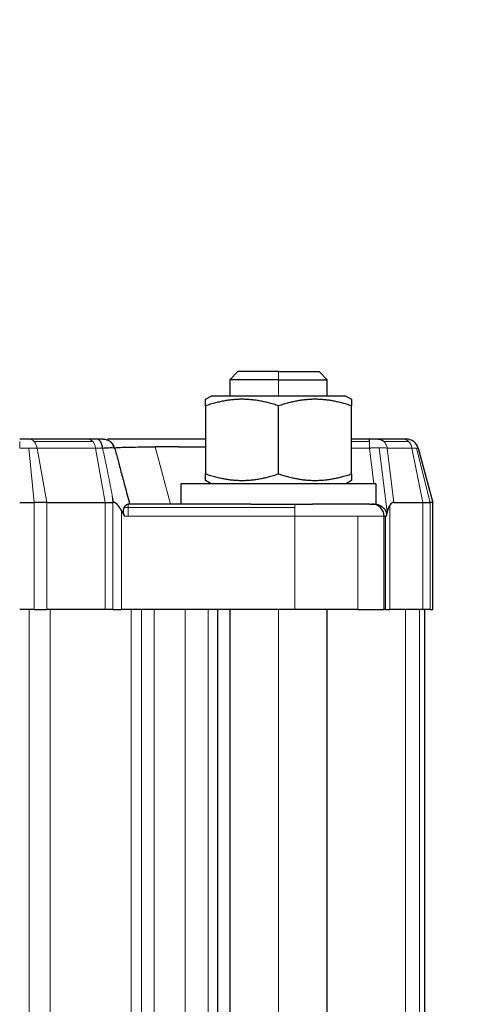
# Model space of a CAD drawing. Header units: inches. Extents: x 0 to 20790, y -12 to 14700.
# Tile 318 of 436: x 9139 to 9194, y 11634 to 11756. Entities that reach past the tile are written whole.
import ezdxf

# ---------------------------------------------------------------- set-up
doc = ezdxf.new("R2010")
doc.units = ezdxf.units.IN
doc.layers.add('1', color=7, linetype='Continuous', true_color=0xffffff)
doc.layers.add('254', color=7, linetype='Continuous', true_color=0xffffff)
doc.styles.add('latin_extended', font='simplex.shx')
doc.dimstyles.get("Standard").update_dxf_attribs({"dimtxt": 0.18, "dimasz": 0.18, "dimexe": 0.18, "dimexo": 0.0625, "dimgap": 0.09, "dimtad": 0, "dimtih": 1, "dimtoh": 1, "dimdec": 4, "dimzin": 0, "dimdsep": 46, "dimtxsty": 'Standard', "dimcen": 0.09, "dimadec": 0, "dimazin": 0, "dimtfac": 1, "dimtdec": 4, "dimtofl": 0, "dimtmove": 0, "dimatfit": 3, "dimfxl": 1, "dimtolj": 1, "dimtzin": 0, "dimarcsym": 0})

# ---------------------------------------------------------------- blocks, each defined once
blk = doc.blocks.new('_U3')
at = {"layer": '254', "color": 3, "linetype": 'Continuous', "lineweight": 13, "transparency": 16777216}
for p, q in [((8941.98, 11480.96), (8941.98, 12953.96)), ((11385.03, 10066.36), (11385.03, 12953.96)), ((9064.48, 12918.96), (11262.53, 12918.96))]:
    blk.add_line(p, q, dxfattribs=at)
at = {"layer": '254', "color": 3, "transparency": 16777216}
for points in [[(9064.48, 12939.38), (9064.48, 12898.55), (8941.98, 12918.96)], [(11262.53, 12898.55), (11262.53, 12939.38), (11385.03, 12918.96)]]:
    blk.add_solid(points, dxfattribs=at)
at = {"layer": 'Defpoints', "color": 0, "transparency": 16777216}
for p in [(11385.03, 12918.96), (8941.98, 11445.96), (11385.03, 10031.36)]:
    blk.add_point(p, dxfattribs=at)
at = {"layer": '254', "color": 2, "lineweight": 13, "transparency": 16777216, "insert": (9947.67, 13102.71), "char_height": 122.5, "attachment_point": 1, "style": 'latin_extended'}
blk.add_mtext('\\A1;2443', dxfattribs=at)

msp = doc.modelspace()

# ---------------------------------------------------------------- linework, layer by layer
at = {"layer": '1', "color": 2, "linetype": 'Continuous', "lineweight": 25}
for p, q in [((9165.978, 11712.263), (9164.978, 11711.263)), ((9164.978, 11711.263), (9164.978, 11709.263)), ((9170.978, 11711.263), (9164.978, 11711.263)), ((9170.978, 11712.263), (9165.978, 11712.263)), ((9170.978, 11712.263), (9175.978, 11712.263)), ((9170.978, 11711.263), (9176.978, 11711.263)), ((9176.978, 11711.263), (9175.978, 11712.263)), ((9176.978, 11709.263), (9176.978, 11711.263)), ((9161.976, 11708.858), (9162.678, 11709.263)), ((9179.278, 11709.263), (9162.678, 11709.263)), ((9179.278, 11709.263), (9179.981, 11708.858)), ((9161.976, 11708.054), (9161.976, 11699.673)), ((9170.978, 11699.673), (9170.978, 11708.054)), ((9179.981, 11699.673), (9179.981, 11708.054)), ((9140.241, 11703.963), (9139.068, 11703.963)), ((9147.463, 11703.963), (9140.241, 11703.963)), ((9148.584, 11703.963), (9147.463, 11703.963)), ((9182.173, 11703.963), (9179.981, 11703.963)), ((9182.173, 11703.653), (9182.173, 11703.963)), ((9186.314, 11703.963), (9183.273, 11703.963)), ((9186.737, 11703.963), (9186.314, 11703.963)), ((9188.186, 11702.851), (9189.978, 11696.163)), ((9182.978, 11698.463), (9158.978, 11698.463)), ((9158.978, 11695.963), (9158.978, 11698.463)), ((9162.678, 11698.463), (9161.976, 11698.869)), ((9179.981, 11698.869), (9179.278, 11698.463)), ((9182.978, 11698.463), (9182.978, 11695.963)), ((9139.068, 11696.163), (9140.853, 11696.163)), ((9142.402, 11696.163), (9140.853, 11696.163)), ((9142.402, 11696.163), (9149.624, 11696.163)), ((9149.624, 11696.163), (9150.554, 11696.163)), ((9150.631, 11696.163), (9150.554, 11696.163)), ((9167.55, 11695.963), (9152.438, 11695.963)), ((9167.55, 11695.963), (9175.173, 11695.963)), ((9182.221, 11695.963), (9175.173, 11695.963)), ((9182.221, 11695.963), (9182.978, 11695.963)), ((9185.197, 11696.163), (9188.775, 11696.163)), ((9188.775, 11696.163), (9189.668, 11696.163)), ((9189.978, 11696.163), (9189.668, 11696.163)), ((9189.978, 11682.963), (9189.978, 11696.163)), ((9183.978, 11682.963), (9183.978, 11694.463)), ((9140.853, 11682.963), (9139.068, 11682.963)), ((9140.853, 11682.963), (9142.402, 11682.963)), ((9149.624, 11682.963), (9142.402, 11682.963)), ((9150.554, 11682.963), (9149.624, 11682.963)), ((9150.554, 11682.963), (9151.625, 11682.963)), ((9172.978, 11682.963), (9151.625, 11682.963)), ((9163.478, 11555.963), (9163.478, 11682.963)), ((9164.978, 11682.962), (9164.978, 11555.965)), ((9180.756, 11682.963), (9172.978, 11682.963)), ((9176.978, 11555.965), (9176.978, 11682.962)), ((9180.756, 11682.963), (9183.978, 11682.963)), ((9184.165, 11682.963), (9183.978, 11682.963)), ((9184.165, 11682.963), (9184.701, 11682.963)), ((9188.775, 11682.963), (9184.701, 11682.963)), ((9189.668, 11682.963), (9188.775, 11682.963)), ((9188.978, 11682.963), (9188.978, 11555.963)), ((9189.668, 11682.963), (9189.978, 11682.963))]:
    msp.add_line(p, q, dxfattribs=at)
at = {"layer": '1', "color": 110, "linetype": 'Continuous', "lineweight": 13}
for p, q in [((9170.978, 11712.263), (9170.978, 11711.263)), ((9170.978, 11709.263), (9170.978, 11711.263)), ((9139.068, 11702.851), (9139.068, 11703.653)), ((9140.213, 11702.851), (9139.068, 11702.851)), ((9140.213, 11702.851), (9141.207, 11702.851)), ((9140.853, 11696.163), (9140.213, 11702.851)), ((9140.85, 11703.653), (9148.072, 11703.653)), ((9141.207, 11702.851), (9148.429, 11702.851)), ((9141.207, 11702.851), (9142.402, 11696.163)), ((9149.29, 11702.851), (9148.429, 11702.851)), ((9148.429, 11702.851), (9149.624, 11696.163)), ((9155.762, 11702.994), (9157.646, 11695.963)), ((9179.981, 11703.653), (9182.173, 11703.653)), ((9179.981, 11702.851), (9182.173, 11702.851)), ((9182.173, 11702.851), (9182.714, 11698.463)), ((9184.357, 11694.953), (9183.38, 11702.887)), ((9183.966, 11703.653), (9187.007, 11703.653)), ((9184.373, 11702.851), (9187.414, 11702.851)), ((9184.373, 11702.851), (9185.197, 11696.163)), ((9187.987, 11702.851), (9187.414, 11702.851)), ((9187.414, 11702.851), (9188.775, 11696.163)), ((9187.987, 11702.851), (9188.186, 11702.851)), ((9189.668, 11696.163), (9187.987, 11702.851)), ((9150.554, 11696.163), (9150.47, 11697.039)), ((9140.853, 11696.163), (9140.853, 11682.963)), ((9142.402, 11682.963), (9142.402, 11696.163)), ((9149.624, 11696.163), (9149.624, 11682.963)), ((9150.554, 11696.163), (9150.554, 11682.963)), ((9152.438, 11695.524), (9151.943, 11695.524)), ((9152.438, 11695.963), (9152.438, 11695.524)), ((9152.438, 11695.524), (9172.978, 11695.524)), ((9152.438, 11694.463), (9152.438, 11695.524)), ((9172.978, 11695.524), (9172.978, 11695.963)), ((9172.978, 11695.524), (9172.978, 11694.463)), ((9182.978, 11696.314), (9183.025, 11695.936)), ((9184.701, 11682.963), (9184.701, 11695.825)), ((9188.775, 11682.963), (9188.775, 11696.163)), ((9189.668, 11696.163), (9189.668, 11682.963)), ((9151.625, 11682.963), (9151.625, 11695.135)), ((9151.981, 11694.463), (9152.438, 11694.463)), ((9152.438, 11694.463), (9172.978, 11694.463)), ((9172.978, 11694.463), (9180.756, 11694.463)), ((9172.978, 11694.463), (9172.978, 11682.963)), ((9180.756, 11694.463), (9180.756, 11682.963)), ((9183.978, 11694.463), (9180.756, 11694.463)), ((9183.978, 11694.463), (9184.165, 11694.463)), ((9184.165, 11694.463), (9184.165, 11682.963)), ((9184.256, 11694.463), (9184.165, 11694.463)), ((9140.226, 11555.963), (9140.226, 11682.963)), ((9142.821, 11682.963), (9142.821, 11555.963)), ((9152.807, 11682.963), (9152.807, 11555.963)), ((9154.104, 11555.963), (9154.104, 11682.963)), ((9155.635, 11555.963), (9155.635, 11682.963)), ((9159.478, 11682.963), (9159.478, 11555.963)), ((9162.307, 11555.963), (9162.307, 11682.963)), ((9170.978, 11555.965), (9170.978, 11682.962)), ((9186.635, 11682.963), (9186.635, 11555.963)), ((9188.369, 11555.963), (9188.369, 11682.963))]:
    msp.add_line(p, q, dxfattribs=at)
at = {"layer": '1', "color": 2, "linetype": 'Continuous', "lineweight": 25}
for centre, start, end in [((9186.737, 11702.463), 52.5, 90), ((9186.737, 11702.463), 15, 52.5), ((9182.478, 11694.463), 45, 90), ((9182.478, 11694.463), 0, 45)]:
    msp.add_arc(centre, 1.5, start, end, dxfattribs=at)
at = {"layer": '1', "color": 110, "linetype": 'Continuous', "lineweight": 13}
for centre, major_axis, ratio, start_param, end_param in [((9140.241, 11702.463), (0, 1.5), 0.6667949, 5.6286868, 6.2831853), ((9147.463, 11702.463), (0, -1.5), 0.6667949, 2.4870942, 3.1415927), ((9186.314, 11702.463), (0, -1.5), 0.7592566, 2.4870942, 3.1415927), ((9140.241, 11702.463), (0, -1.5), 0.6667949, 1.8325957, 2.4870942), ((9147.463, 11702.463), (0, -1.5), 0.6667949, 1.8325957, 2.4870942), ((9186.314, 11702.463), (0, -1.5), 0.7592566, 1.8325957, 2.4870942)]:
    msp.add_ellipse(centre, major_axis=major_axis, ratio=ratio, start_param=start_param, end_param=end_param, dxfattribs=at)
at = {"layer": '1', "color": 2, "linetype": 'Continuous', "lineweight": 25}
msp.add_ellipse((9184.33, 11684.572), major_axis=(0.893, 11.59), ratio=0.1686542, start_param=0.0129914, end_param=0.2550427, dxfattribs=at)
for points, weights, degree in [([(9161.976, 11708.054), (9161.976, 11708.858), (9161.976, 11708.857)], [1, 1.07729320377, 1.07735022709], 2), ([(9170.978, 11708.054), (9166.477, 11709.554), (9161.976, 11708.054)], [1, 1.15470053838, 1], 2), ([(9179.981, 11708.054), (9175.479, 11709.554), (9170.978, 11708.054)], [1, 1.15470053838, 1], 2), ([(9179.981, 11708.858), (9179.981, 11708.054)], [1.07735026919, 1], 1), ([(9149.29, 11702.851), (9149.145, 11703.963), (9148.584, 11703.963)], [0.795987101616, 0.660239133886, 0.870087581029], 2), ([(9161.976, 11698.869), (9161.976, 11699.673)], [1.07735026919, 1], 1), ([(9161.976, 11699.673), (9166.477, 11698.172), (9170.978, 11699.673)], [1, 1.15470053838, 1], 2), ([(9170.978, 11699.673), (9175.479, 11698.172), (9179.981, 11699.673)], [1, 1.15470053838, 1], 2), ([(9179.981, 11699.673), (9179.981, 11698.869), (9179.981, 11698.869)], [1, 1.07729320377, 1.07735022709], 2)]:
    msp.add_rational_spline(points, weights, degree=degree, dxfattribs=at)
for points, knots in [([(9149.327, 11703.963), (9149.327, 11703.963), (9149.323, 11703.963), (9149.297, 11703.963), (9149.245, 11703.963), (9149.104, 11703.963), (9149.032, 11703.963), (9148.885, 11703.963), (9148.818, 11703.963), (9148.694, 11703.963), (9148.64, 11703.963), (9148.584, 11703.963)], [0, 0, 0, 0, 0.1024898, 0.1024898, 0.4491632, 0.4491632, 0.6967871, 0.6967871, 0.8736613, 0.8736613, 1, 1, 1, 1]), ([(9149.327, 11703.963), (9149.409, 11703.963), (9149.491, 11703.956), (9149.652, 11703.93), (9149.732, 11703.91), (9149.887, 11703.857), (9149.962, 11703.825), (9150.107, 11703.747), (9150.176, 11703.703), (9150.24, 11703.653)], [0, 0, 0, 0, 0.25, 0.25, 0.5, 0.5, 0.75, 0.75, 1, 1, 1, 1]), ([(9161.87, 11703.963), (9160.2, 11703.963), (9156.199, 11703.963), (9151.993, 11703.963), (9150.335, 11703.963), (9149.913, 11703.963)], [0, 0, 0, 0, 0.2851181, 0.7218617, 1, 1, 1, 1]), ([(9183.273, 11703.963), (9183.173, 11703.963), (9182.937, 11703.963), (9182.548, 11703.963), (9182.283, 11703.963), (9182.173, 11703.963)], [0, 0, 0, 0, 0.3659698, 0.7358208, 1, 1, 1, 1]), ([(9183.273, 11703.963), (9183.335, 11703.963), (9183.397, 11703.956), (9183.52, 11703.93), (9183.58, 11703.91), (9183.698, 11703.857), (9183.755, 11703.825), (9183.864, 11703.747), (9183.917, 11703.703), (9183.966, 11703.653)], [0, 0, 0, 0, 0.25, 0.25, 0.5, 0.5, 0.75, 0.75, 1, 1, 1, 1]), ([(9149.29, 11702.851), (9149.552, 11702.873), (9149.995, 11702.904), (9150.314, 11702.91), (9150.596, 11702.906), (9150.739, 11702.89), (9150.774, 11702.86), (9150.776, 11702.851)], [0, 0, 0, 0, 0.299997, 0.5449981, 0.5449981, 0.8879995, 1, 1, 1, 1]), ([(9150.776, 11702.851), (9150.72, 11703.062), (9150.565, 11703.359), (9150.327, 11703.587), (9150.24, 11703.653)], [0, 0, 0, 0, 0.6666656, 1, 1, 1, 1]), ([(9150.776, 11702.851), (9150.769, 11702.877), (9151.084, 11702.931), (9152.715, 11702.983), (9154.708, 11702.995), (9155.762, 11702.995)], [0, 0, 0, 0, 0.2788402, 0.6692164, 1, 1, 1, 1]), ([(9150.776, 11702.851), (9150.848, 11702.583), (9150.92, 11702.315), (9151.101, 11701.638), (9151.211, 11701.229), (9151.399, 11700.528), (9151.477, 11700.237), (9151.711, 11699.361), (9151.868, 11698.778), (9152.224, 11697.45), (9152.423, 11696.706), (9152.622, 11695.963)], [0, 0, 0, 0, 0.116466, 0.116466, 0.2943263, 0.2943263, 0.4213693, 0.4213693, 0.6754554, 0.6754554, 1, 1, 1, 1]), ([(9158.011, 11702.988), (9157.994, 11702.988), (9157.959, 11702.988), (9157.907, 11702.988), (9157.855, 11702.989), (9157.803, 11702.989), (9157.751, 11702.989), (9157.7, 11702.989), (9157.648, 11702.99), (9157.597, 11702.99), (9157.546, 11702.99), (9157.495, 11702.99), (9157.444, 11702.991), (9157.393, 11702.991), (9157.343, 11702.991), (9157.292, 11702.991), (9157.242, 11702.992), (9157.192, 11702.992), (9157.142, 11702.992), (9157.092, 11702.992), (9157.042, 11702.992), (9156.993, 11702.992), (9156.944, 11702.993), (9156.894, 11702.993), (9156.845, 11702.993), (9156.797, 11702.993), (9156.748, 11702.993), (9156.699, 11702.993), (9156.651, 11702.993), (9156.603, 11702.994), (9156.555, 11702.994), (9156.507, 11702.994), (9156.459, 11702.994), (9156.411, 11702.994), (9156.364, 11702.994), (9156.316, 11702.994), (9156.269, 11702.994), (9156.222, 11702.994), (9156.176, 11702.994), (9156.129, 11702.994), (9156.082, 11702.994), (9156.036, 11702.994), (9155.99, 11702.994), (9155.944, 11702.994), (9155.898, 11702.994), (9155.853, 11702.994), (9155.807, 11702.994), (9155.777, 11702.994), (9155.762, 11702.994)], [0, 0, 0, 0, 0.0217261, 0.0434521, 0.065178, 0.0869039, 0.1086299, 0.130356, 0.1520821, 0.1738085, 0.1955351, 0.217262, 0.2389892, 0.2607167, 0.2824447, 0.3041731, 0.325902, 0.3476315, 0.3693616, 0.3910923, 0.4128237, 0.4345558, 0.4562887, 0.4780224, 0.4997571, 0.5214926, 0.5432291, 0.5649666, 0.5867051, 0.6084448, 0.6301856, 0.6519276, 0.6736709, 0.6954154, 0.7171613, 0.7389086, 0.7606572, 0.7824074, 0.8041591, 0.8259123, 0.8476671, 0.8694236, 0.8911818, 0.9129418, 0.9347035, 0.9564671, 0.9782326, 1, 1, 1, 1]), ([(9161.934, 11702.949), (9161.918, 11702.949), (9161.882, 11702.949), (9161.825, 11702.95), (9161.763, 11702.951), (9161.701, 11702.951), (9161.639, 11702.952), (9161.578, 11702.953), (9161.516, 11702.954), (9161.455, 11702.954), (9161.394, 11702.955), (9161.333, 11702.956), (9161.272, 11702.957), (9161.212, 11702.957), (9161.151, 11702.958), (9161.091, 11702.959), (9161.031, 11702.96), (9160.971, 11702.96), (9160.911, 11702.961), (9160.851, 11702.962), (9160.791, 11702.962), (9160.732, 11702.963), (9160.673, 11702.964), (9160.613, 11702.964), (9160.554, 11702.965), (9160.496, 11702.966), (9160.437, 11702.966), (9160.378, 11702.967), (9160.32, 11702.968), (9160.262, 11702.968), (9160.203, 11702.969), (9160.145, 11702.969), (9160.088, 11702.97), (9160.03, 11702.971), (9159.973, 11702.971), (9159.915, 11702.972), (9159.858, 11702.972), (9159.801, 11702.973), (9159.744, 11702.974), (9159.688, 11702.974), (9159.631, 11702.975), (9159.575, 11702.975), (9159.518, 11702.976), (9159.462, 11702.976), (9159.406, 11702.977), (9159.351, 11702.977), (9159.295, 11702.978), (9159.24, 11702.978), (9159.184, 11702.979), (9159.129, 11702.979), (9159.074, 11702.98), (9159.02, 11702.98), (9158.965, 11702.981), (9158.911, 11702.981), (9158.856, 11702.982), (9158.802, 11702.982), (9158.748, 11702.983), (9158.695, 11702.983), (9158.641, 11702.983), (9158.588, 11702.984), (9158.534, 11702.984), (9158.481, 11702.985), (9158.428, 11702.985), (9158.376, 11702.985), (9158.323, 11702.986), (9158.271, 11702.986), (9158.218, 11702.986), (9158.166, 11702.987), (9158.114, 11702.987), (9158.063, 11702.987), (9158.028, 11702.988), (9158.011, 11702.988)], [0, 0, 0, 0, 0.0114583, 0.0263854, 0.0413003, 0.0562031, 0.0710936, 0.085972, 0.1008383, 0.1156925, 0.1305347, 0.1453648, 0.1601828, 0.1749889, 0.189783, 0.2045652, 0.2193355, 0.2340939, 0.2488404, 0.2635751, 0.278298, 0.2930091, 0.3077084, 0.3223961, 0.337072, 0.3517363, 0.3663889, 0.3810299, 0.3956593, 0.4102772, 0.4248835, 0.4394783, 0.4540617, 0.4686336, 0.483194, 0.4977431, 0.5122808, 0.5268071, 0.5413222, 0.5558259, 0.5703184, 0.5847997, 0.5992698, 0.6137287, 0.6281764, 0.642613, 0.6570386, 0.6714531, 0.6858565, 0.700249, 0.7146304, 0.729001, 0.7433606, 0.7577093, 0.7720472, 0.7863742, 0.8006904, 0.8149959, 0.8292906, 0.8435746, 0.857848, 0.8721106, 0.8863627, 0.9006041, 0.914835, 0.9290553, 0.9432651, 0.9574645, 0.9716534, 0.9858319, 1, 1, 1, 1]), ([(9151.035, 11695.963), (9151.031, 11695.967), (9151.022, 11695.975), (9151.009, 11695.987), (9150.996, 11695.998), (9150.984, 11696.009), (9150.971, 11696.019), (9150.958, 11696.029), (9150.945, 11696.039), (9150.932, 11696.048), (9150.92, 11696.057), (9150.907, 11696.066), (9150.895, 11696.074), (9150.882, 11696.082), (9150.87, 11696.09), (9150.857, 11696.097), (9150.845, 11696.104), (9150.833, 11696.11), (9150.82, 11696.116), (9150.808, 11696.122), (9150.796, 11696.127), (9150.784, 11696.132), (9150.772, 11696.137), (9150.76, 11696.141), (9150.748, 11696.145), (9150.736, 11696.148), (9150.724, 11696.151), (9150.712, 11696.154), (9150.7, 11696.157), (9150.689, 11696.159), (9150.677, 11696.16), (9150.665, 11696.162), (9150.654, 11696.162), (9150.642, 11696.163), (9150.635, 11696.163), (9150.631, 11696.163)], [0, 0, 0, 0, 0.037567, 0.0745658, 0.1110041, 0.1468898, 0.1822312, 0.2170373, 0.251317, 0.28508, 0.3183364, 0.3510966, 0.3833717, 0.4151731, 0.4465129, 0.4774036, 0.5078583, 0.5378907, 0.5675151, 0.5967463, 0.6255998, 0.6540917, 0.6822387, 0.7100581, 0.7375679, 0.7647867, 0.7917335, 0.8184282, 0.844891, 0.8711429, 0.8972051, 0.9230994, 0.9488482, 0.9744741, 1, 1, 1, 1]), ([(9151.625, 11695.135), (9151.618, 11695.147), (9151.605, 11695.17), (9151.586, 11695.204), (9151.567, 11695.237), (9151.548, 11695.27), (9151.529, 11695.302), (9151.511, 11695.334), (9151.492, 11695.365), (9151.473, 11695.396), (9151.455, 11695.426), (9151.436, 11695.455), (9151.418, 11695.484), (9151.4, 11695.512), (9151.381, 11695.539), (9151.363, 11695.566), (9151.345, 11695.592), (9151.327, 11695.618), (9151.309, 11695.643), (9151.292, 11695.668), (9151.274, 11695.692), (9151.256, 11695.715), (9151.239, 11695.737), (9151.221, 11695.76), (9151.204, 11695.781), (9151.187, 11695.802), (9151.17, 11695.822), (9151.152, 11695.842), (9151.135, 11695.861), (9151.119, 11695.88), (9151.102, 11695.897), (9151.085, 11695.915), (9151.068, 11695.931), (9151.052, 11695.948), (9151.041, 11695.958), (9151.035, 11695.963)], [0, 0, 0, 0, 0.0387639, 0.0769793, 0.1146472, 0.1517692, 0.1883466, 0.2243809, 0.2598735, 0.2948262, 0.3292406, 0.3631184, 0.3964615, 0.4292719, 0.4615515, 0.4933025, 0.5245272, 0.5552279, 0.585407, 0.6150673, 0.6442114, 0.6728422, 0.7009629, 0.7285766, 0.7556867, 0.7822969, 0.808411, 0.8340329, 0.859167, 0.8838177, 0.9079899, 0.9316887, 0.9549195, 0.9776878, 1, 1, 1, 1]), ([(9151.943, 11695.524), (9151.941, 11695.519), (9151.936, 11695.511), (9151.93, 11695.497), (9151.924, 11695.484), (9151.918, 11695.471), (9151.912, 11695.457), (9151.907, 11695.444), (9151.901, 11695.431), (9151.896, 11695.417), (9151.891, 11695.404), (9151.886, 11695.391), (9151.882, 11695.377), (9151.877, 11695.364), (9151.873, 11695.351), (9151.869, 11695.338), (9151.865, 11695.324), (9151.862, 11695.311), (9151.848, 11695.26), (9151.831, 11695.17), (9151.823, 11695.032), (9151.834, 11694.89), (9151.857, 11694.783), (9151.878, 11694.714), (9151.887, 11694.684), (9151.898, 11694.653), (9151.91, 11694.622), (9151.922, 11694.59), (9151.936, 11694.559), (9151.95, 11694.527), (9151.965, 11694.495), (9151.976, 11694.474), (9151.981, 11694.463)], [0, 0, 0, 0, 0.016182, 0.0321771, 0.0479862, 0.06361, 0.0790491, 0.0943043, 0.1093765, 0.1242664, 0.1389749, 0.1535029, 0.1678513, 0.1820211, 0.1960133, 0.2098288, 0.2234689, 0.2369344, 0.2502267, 0.3785727, 0.4993821, 0.6240076, 0.7494665, 0.775694, 0.8022875, 0.8292636, 0.8566383, 0.8844267, 0.9126435, 0.9413026, 0.9704172, 1, 1, 1, 1]), ([(9151.943, 11695.524), (9151.945, 11695.528), (9151.95, 11695.537), (9151.956, 11695.55), (9151.963, 11695.563), (9151.97, 11695.575), (9151.977, 11695.588), (9151.985, 11695.6), (9151.992, 11695.612), (9151.999, 11695.624), (9152.007, 11695.636), (9152.014, 11695.647), (9152.022, 11695.659), (9152.03, 11695.67), (9152.038, 11695.681), (9152.045, 11695.692), (9152.053, 11695.702), (9152.062, 11695.713), (9152.07, 11695.723), (9152.078, 11695.733), (9152.086, 11695.743), (9152.095, 11695.753), (9152.103, 11695.763), (9152.111, 11695.772), (9152.12, 11695.781), (9152.129, 11695.791), (9152.137, 11695.799), (9152.146, 11695.808), (9152.155, 11695.817), (9152.164, 11695.825), (9152.172, 11695.833), (9152.181, 11695.841), (9152.193, 11695.851), (9152.207, 11695.863), (9152.223, 11695.875), (9152.239, 11695.888), (9152.256, 11695.899), (9152.272, 11695.909), (9152.288, 11695.918), (9152.303, 11695.927), (9152.319, 11695.935), (9152.335, 11695.941), (9152.35, 11695.947), (9152.365, 11695.952), (9152.38, 11695.956), (9152.395, 11695.959), (9152.409, 11695.962), (9152.423, 11695.963), (9152.433, 11695.963), (9152.438, 11695.963)], [0, 0, 0, 0, 0.0154731, 0.0309682, 0.0464874, 0.0620331, 0.0776072, 0.0932121, 0.1088498, 0.1245225, 0.1402323, 0.1559813, 0.1717717, 0.1876056, 0.203485, 0.219412, 0.2353886, 0.2514169, 0.2674988, 0.2836365, 0.2998319, 0.3160869, 0.3324036, 0.3487837, 0.3652294, 0.3817423, 0.3983245, 0.4149778, 0.431704, 0.448505, 0.4653824, 0.4823382, 0.4993741, 0.5311316, 0.5627652, 0.5942877, 0.6257118, 0.6570505, 0.6883171, 0.7195248, 0.7506871, 0.7818176, 0.8129299, 0.8440379, 0.8751554, 0.9062964, 0.9374748, 0.9687047, 1, 1, 1, 1]), ([(9183.025, 11695.936), (9183.032, 11695.934), (9183.044, 11695.932), (9183.064, 11695.928), (9183.083, 11695.924), (9183.103, 11695.919), (9183.122, 11695.915), (9183.141, 11695.91), (9183.16, 11695.905), (9183.179, 11695.9), (9183.198, 11695.894), (9183.217, 11695.889), (9183.236, 11695.883), (9183.254, 11695.877), (9183.273, 11695.87), (9183.292, 11695.864), (9183.31, 11695.857), (9183.328, 11695.85), (9183.347, 11695.843), (9183.365, 11695.835), (9183.383, 11695.828), (9183.402, 11695.82), (9183.42, 11695.812), (9183.438, 11695.804), (9183.456, 11695.795), (9183.473, 11695.786), (9183.491, 11695.777), (9183.509, 11695.768), (9183.526, 11695.759), (9183.544, 11695.75), (9183.596, 11695.72), (9183.68, 11695.669), (9183.789, 11695.589), (9183.889, 11695.503), (9183.981, 11695.407), (9184.065, 11695.304), (9184.137, 11695.192), (9184.194, 11695.078), (9184.23, 11694.98), (9184.251, 11694.899), (9184.263, 11694.836), (9184.271, 11694.773), (9184.274, 11694.72), (9184.275, 11694.676), (9184.274, 11694.641), (9184.273, 11694.606), (9184.27, 11694.571), (9184.267, 11694.535), (9184.262, 11694.499), (9184.258, 11694.475), (9184.256, 11694.463)], [0, 0, 0, 0, 0.0092075, 0.0184041, 0.027591, 0.0367689, 0.045939, 0.0551022, 0.0642594, 0.0734117, 0.08256, 0.0917054, 0.1008488, 0.1099912, 0.1191336, 0.128277, 0.1374224, 0.1465707, 0.155723, 0.1648802, 0.1740433, 0.1832134, 0.1923913, 0.2015781, 0.2107747, 0.2199821, 0.2292013, 0.2384332, 0.2476789, 0.2569392, 0.2662151, 0.3308299, 0.3934493, 0.4544502, 0.5142406, 0.5783641, 0.639584, 0.6987128, 0.7566512, 0.7868333, 0.8171471, 0.8473814, 0.8781667, 0.8948505, 0.9117472, 0.9288738, 0.9462469, 0.9638823, 0.9817952, 1, 1, 1, 1]), ([(9184.701, 11695.825), (9184.698, 11695.822), (9184.692, 11695.814), (9184.684, 11695.803), (9184.676, 11695.791), (9184.668, 11695.779), (9184.66, 11695.767), (9184.652, 11695.754), (9184.644, 11695.741), (9184.636, 11695.728), (9184.628, 11695.714), (9184.62, 11695.7), (9184.612, 11695.686), (9184.604, 11695.671), (9184.596, 11695.655), (9184.589, 11695.64), (9184.581, 11695.624), (9184.573, 11695.608), (9184.565, 11695.591), (9184.558, 11695.574), (9184.55, 11695.557), (9184.543, 11695.539), (9184.535, 11695.521), (9184.527, 11695.502), (9184.52, 11695.484), (9184.512, 11695.465), (9184.505, 11695.445), (9184.498, 11695.425), (9184.49, 11695.405), (9184.483, 11695.384), (9184.476, 11695.363), (9184.468, 11695.342), (9184.461, 11695.32), (9184.454, 11695.298), (9184.447, 11695.276), (9184.44, 11695.253), (9184.433, 11695.23), (9184.426, 11695.207), (9184.419, 11695.183), (9184.412, 11695.159), (9184.405, 11695.134), (9184.398, 11695.11), (9184.391, 11695.084), (9184.384, 11695.059), (9184.377, 11695.033), (9184.371, 11695.006), (9184.364, 11694.98), (9184.36, 11694.962), (9184.357, 11694.953)], [0, 0, 0, 0, 0.0156161, 0.03147, 0.0475651, 0.0639049, 0.0804926, 0.0973312, 0.1144237, 0.1317729, 0.1493815, 0.167252, 0.185387, 0.2037887, 0.2224595, 0.2414015, 0.2606167, 0.2801071, 0.2998747, 0.3199212, 0.3402484, 0.3608579, 0.3817514, 0.4029305, 0.4243965, 0.4461509, 0.468195, 0.4905303, 0.5131578, 0.536079, 0.5592948, 0.5828065, 0.6066151, 0.6307216, 0.6551271, 0.6798325, 0.7048388, 0.7301468, 0.7557575, 0.7816716, 0.8078899, 0.8344133, 0.8612425, 0.8883782, 0.9158212, 0.943572, 0.9716314, 1, 1, 1, 1]), ([(9151.624, 11695.135), (9151.637, 11695.111), (9151.664, 11695.064), (9151.703, 11694.991), (9151.742, 11694.918), (9151.782, 11694.845), (9151.821, 11694.77), (9151.861, 11694.694), (9151.901, 11694.618), (9151.941, 11694.541), (9151.968, 11694.489), (9151.981, 11694.463)], [0, 0, 0, 0, 0.1068065, 0.2146863, 0.3236407, 0.4336709, 0.5447781, 0.6569634, 0.770228, 0.8845731, 1, 1, 1, 1]), ([(9184.357, 11694.953), (9184.351, 11694.928), (9184.346, 11694.904), (9184.309, 11694.743), (9184.281, 11694.604), (9184.256, 11694.463)], [0, 0, 0, 0, 0.1530175, 0.1530175, 1, 1, 1, 1])]:
    msp.add_open_spline(points, degree=3, knots=knots, dxfattribs=at)
at = {"layer": '1', "color": 110, "linetype": 'Continuous', "lineweight": 13}
for points, knots in [([(9150.47, 11697.039), (9150.46, 11697.095), (9150.439, 11697.208), (9150.407, 11697.377), (9150.374, 11697.547), (9150.342, 11697.719), (9150.308, 11697.892), (9150.275, 11698.067), (9150.241, 11698.243), (9150.206, 11698.42), (9150.171, 11698.598), (9150.136, 11698.778), (9150.1, 11698.959), (9150.064, 11699.141), (9150.027, 11699.324), (9149.99, 11699.509), (9149.952, 11699.695), (9149.914, 11699.883), (9149.876, 11700.072), (9149.837, 11700.262), (9149.797, 11700.453), (9149.757, 11700.646), (9149.717, 11700.84), (9149.676, 11701.035), (9149.635, 11701.232), (9149.594, 11701.43), (9149.552, 11701.629), (9149.509, 11701.83), (9149.466, 11702.031), (9149.423, 11702.235), (9149.379, 11702.439), (9149.335, 11702.645), (9149.305, 11702.782), (9149.29, 11702.851)], [0, 0, 0, 0, 0.0288897, 0.0580041, 0.0873432, 0.1169069, 0.1466952, 0.1767082, 0.2069458, 0.2374079, 0.2680947, 0.2990061, 0.3301421, 0.3615026, 0.3930876, 0.4248972, 0.4569314, 0.48919, 0.5216731, 0.5543807, 0.5873128, 0.6204693, 0.6538503, 0.6874557, 0.7212854, 0.7553396, 0.7896181, 0.824121, 0.8588482, 0.8937998, 0.9289756, 0.9643757, 1, 1, 1, 1]), ([(9182.173, 11702.851), (9182.173, 11702.93), (9182.173, 11703.008), (9182.173, 11703.157), (9182.173, 11703.228), (9182.173, 11703.365), (9182.173, 11703.429), (9182.173, 11703.548), (9182.173, 11703.603), (9182.173, 11703.653)], [0, 0, 0, 0, 0.25, 0.25, 0.5, 0.5, 0.75, 0.75, 1, 1, 1, 1]), ([(9183.38, 11702.887), (9183.371, 11702.887), (9183.355, 11702.887), (9183.331, 11702.887), (9183.306, 11702.887), (9183.282, 11702.887), (9183.257, 11702.887), (9183.232, 11702.887), (9183.207, 11702.887), (9183.182, 11702.886), (9183.157, 11702.886), (9183.132, 11702.886), (9183.106, 11702.885), (9183.081, 11702.885), (9183.055, 11702.885), (9183.029, 11702.884), (9183.004, 11702.884), (9182.978, 11702.883), (9182.952, 11702.883), (9182.926, 11702.882), (9182.9, 11702.881), (9182.874, 11702.881), (9182.848, 11702.88), (9182.821, 11702.879), (9182.795, 11702.879), (9182.768, 11702.878), (9182.742, 11702.877), (9182.715, 11702.876), (9182.689, 11702.875), (9182.662, 11702.874), (9182.635, 11702.873), (9182.608, 11702.872), (9182.581, 11702.871), (9182.554, 11702.87), (9182.527, 11702.869), (9182.5, 11702.868), (9182.473, 11702.867), (9182.446, 11702.865), (9182.419, 11702.864), (9182.392, 11702.863), (9182.365, 11702.862), (9182.337, 11702.86), (9182.31, 11702.859), (9182.282, 11702.857), (9182.255, 11702.856), (9182.228, 11702.854), (9182.2, 11702.853), (9182.182, 11702.852), (9182.173, 11702.851)], [0, 0, 0, 0, 0.021415, 0.0428438, 0.0642866, 0.0857433, 0.1072139, 0.1286986, 0.1501974, 0.1717102, 0.1932371, 0.2147782, 0.2363335, 0.2579031, 0.2794869, 0.301085, 0.3226975, 0.3443244, 0.3659657, 0.3876214, 0.4092917, 0.4309764, 0.4526758, 0.4743897, 0.4961183, 0.5178616, 0.5396196, 0.5613923, 0.5831799, 0.6049822, 0.6267994, 0.6486315, 0.6704786, 0.6923406, 0.7142176, 0.7361096, 0.7580168, 0.779939, 0.8018764, 0.8238289, 0.8457967, 0.8677797, 0.889778, 0.9117916, 0.9338206, 0.955865, 0.9779247, 1, 1, 1, 1]), ([(9183.379, 11702.887), (9183.481, 11702.887), (9183.848, 11702.884), (9184.171, 11702.869), (9184.373, 11702.851)], [0, 0, 0, 0, 0.2678602, 1, 1, 1, 1]), ([(9184.373, 11702.851), (9184.341, 11703.009), (9184.289, 11703.16), (9184.185, 11703.365), (9184.147, 11703.429), (9184.062, 11703.548), (9184.015, 11703.603), (9183.966, 11703.653)], [0, 0, 0, 0, 0.5, 0.5, 0.75, 0.75, 1, 1, 1, 1])]:
    msp.add_open_spline(points, degree=3, knots=knots, dxfattribs=at)
at = {"layer": '1', "color": 2, "linetype": 'Continuous', "lineweight": 25}
for points in [[(9150.665, 11702.894), (9150.635, 11703.34), (9150.24, 11703.653)], [(9182.724, 11695.963), (9182.877, 11695.963), (9183.025, 11695.936)]]:
    msp.add_open_spline(points, degree=2, dxfattribs=at)
at = {"layer": '1', "color": 110, "linetype": 'Continuous', "lineweight": 13}
msp.add_open_spline([(9150.47, 11697.039), (9150.525, 11696.747), (9150.578, 11696.455), (9150.631, 11696.163)], degree=3, dxfattribs=at)

# ---------------------------------------------------------------- dimensions: what is measured, and where the dimension line sits
at = {"layer": '254', "color": 2, "linetype": 'Continuous', "lineweight": 13}
dim = msp.add_linear_dim(base=(11385.031, 12918.963), p1=(8941.978, 11445.963), p2=(11385.031, 10031.356), dimstyle='Standard', override={"dimscale": 35, "dimtxt": 3.5, "dimasz": 3.5, "dimexe": 1, "dimexo": 1, "dimgap": 1.75, "dimtad": 1, "dimtih": 1, "dimtoh": 0, "dimdec": 0, "dimlfac": 1, "dimzin": 8, "dimdsep": 46, "dimlunit": 2, "dimtxsty": 'latin_extended', "dimsah": 1, "dimse1": 0, "dimse2": 0, "dimsd1": 0, "dimsd2": 0, "dimclrd": 3, "dimclre": 3, "dimclrt": 2, "dimtol": 0, "dimtm": -0.1, "dimtfac": 0.714286, "dimtdec": 3, "dimtofl": 1, "dimtmove": 0, "dimtzin": 8, "dimlwd": 13, "dimlwe": 13}, dxfattribs=at)
dim.commit()
dim.dimension.update_dxf_attribs({"geometry": '_U3', "text_midpoint": (10163.505, 12918.963), "dimtype": 160})

doc.saveas('drawing.dxf')
